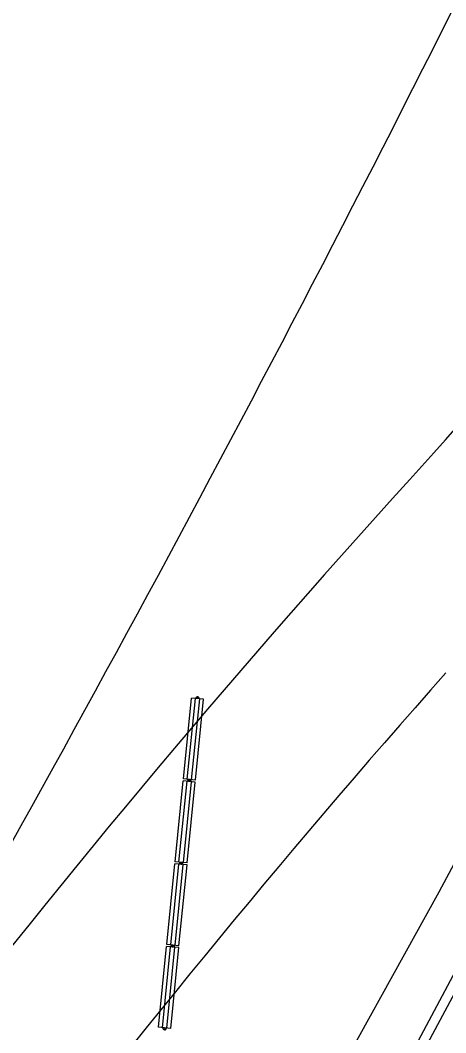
# Model space of a CAD drawing. Extents: x 14104283 to 14128447, y 8633203 to 8671666.
# Drawn here: x 14119527.4 to 14119592.9, y 8669607 to 8669762.8 of the extents above; entities that cross this region are included whole.
import ezdxf

# ---------------------------------------------------------------- set-up
doc = ezdxf.new("R2010")
doc.units = 0
for name, color, linetype in [('Cell', 7, 'Continuous'), ('dsnPaintExistingDoubleCenterYellow', 7, 'Continuous'), ('dsnPaintExistingEdgeLineRightWhite', 7, 'Continuous'), ('dsnPaintPlaceBrokenLineWhite', 7, 'Continuous'), ('dsnShadingPaved', 7, 'Continuous'), ('dsnStdLabel', 7, 'Continuous'), ('dsnStgShadingPrevPav', 7, 'Continuous'), ('dsnStgShadingPropPav', 7, 'Continuous')]:
    doc.layers.add(name, color=color, linetype=linetype)

msp = doc.modelspace()

# ---------------------------------------------------------------- linework, layer by layer
at = {"layer": 'Cell'}
for p, q in [((14119552.54, 8669646.06), (14119553.79, 8669658.5)), ((14119553.14, 8669646), (14119554.38, 8669658.44)), ((14119555.65, 8669658.31), (14119553.79, 8669658.5)), ((14119553.81, 8669645.93), (14119555.05, 8669658.37)), ((14119554.4, 8669645.87), (14119555.65, 8669658.31)), ((14119551.26, 8669633.32), (14119552.51, 8669645.76)), ((14119551.86, 8669633.26), (14119553.11, 8669645.7)), ((14119554.37, 8669645.57), (14119552.51, 8669645.76)), ((14119552.53, 8669633.19), (14119553.78, 8669645.63)), ((14119554.4, 8669645.87), (14119552.54, 8669646.06)), ((14119553.13, 8669633.13), (14119554.37, 8669645.57)), ((14119553.13, 8669633.13), (14119551.26, 8669633.32)), ((14119549.99, 8669620.58), (14119551.23, 8669633.02)), ((14119550.58, 8669620.52), (14119551.83, 8669632.96)), ((14119553.1, 8669632.83), (14119551.23, 8669633.02)), ((14119551.25, 8669620.46), (14119552.5, 8669632.89)), ((14119551.85, 8669620.4), (14119553.1, 8669632.83)), ((14119548.71, 8669607.85), (14119549.96, 8669620.28)), ((14119549.31, 8669607.79), (14119550.55, 8669620.22)), ((14119551.82, 8669620.1), (14119549.96, 8669620.28)), ((14119549.98, 8669607.72), (14119551.22, 8669620.16)), ((14119551.85, 8669620.4), (14119549.99, 8669620.58)), ((14119550.58, 8669607.66), (14119551.82, 8669620.1)), ((14119550.58, 8669607.66), (14119548.71, 8669607.85))]:
    msp.add_line(p, q, dxfattribs=at)
for centre in [(14119554.73, 8669658.55), (14119553.46, 8669645.82), (14119553.46, 8669645.82), (14119552.18, 8669633.08), (14119552.18, 8669633.08), (14119550.9, 8669620.34), (14119550.9, 8669620.34), (14119549.63, 8669607.6)]:
    msp.add_circle(centre, 0.0521, dxfattribs=at)
for centre, start, end in [((14119554.72, 8669658.4), 354.2777, 174.2777), ((14119553.44, 8669645.67), 354.2777, 174.2777), ((14119553.47, 8669645.97), 174.2777, 354.2777), ((14119552.17, 8669632.93), 354.2777, 174.2777), ((14119552.2, 8669633.23), 174.2777, 354.2777), ((14119550.89, 8669620.19), 354.2777, 174.2777), ((14119550.92, 8669620.49), 174.2777, 354.2777), ((14119549.64, 8669607.75), 174.2777, 354.2777)]:
    msp.add_arc(centre, 0.281, start, end, dxfattribs=at)
at = {"layer": 'dsnPaintExistingDoubleCenterYellow'}
msp.add_arc((14117116.91, 8670980.36), 2854.2, 327.24958, 332.18395, dxfattribs=at)
at = {"layer": 'dsnPaintExistingEdgeLineRightWhite'}
msp.add_lwpolyline([(14119691.28, 8669807.78), (14119653.44, 8669729.51), (14119633.3, 8669689.93), (14119607.29, 8669640.58), (14119581.23, 8669591.8), (14119571.48, 8669571.41)], dxfattribs=at)
at = {"layer": 'dsnPaintPlaceBrokenLineWhite'}
msp.add_arc((14117116.91, 8670980.36), 2842.2, 330.13881, 332.18395, dxfattribs=at)
at = {"layer": 'dsnShadingPaved'}
msp.add_lwpolyline([(14119571.31, 8669571.15), (14119581.38, 8669589.07), (14119613.86, 8669649.5), (14119645.16, 8669710.76), (14119675.57, 8669772.49), (14119705.07, 8669834.66)], dxfattribs=at)
at = {"layer": 'dsnStdLabel'}
msp.add_arc((14116600.71, 8671268.95), 3350.16, 328.57258, 335.97179, dxfattribs=at)
at = {"layer": 'dsnStgShadingPrevPav'}
msp.add_lwpolyline([(14119683.36, 8669809.33), (14119662.72, 8669766.82), (14119637.02, 8669714.66), (14119619.67, 8669680.53), (14119591.87, 8669628.62), (14119572.3, 8669593.34), (14119560.92, 8669575.68)], dxfattribs=at)
at = {"layer": 'dsnStgShadingPropPav'}
for centre, radius, start, end in [((14118856.27, 8670356.65), 988, 317.73115, 327.93685), ((14120706.26, 8668675.12), 1512, 137.73115, 147.24256), ((14120706.26, 8668675.12), 1488, 138.43496, 147.24256)]:
    msp.add_arc(centre, radius, start, end, dxfattribs=at)

doc.saveas('drawing.dxf')
